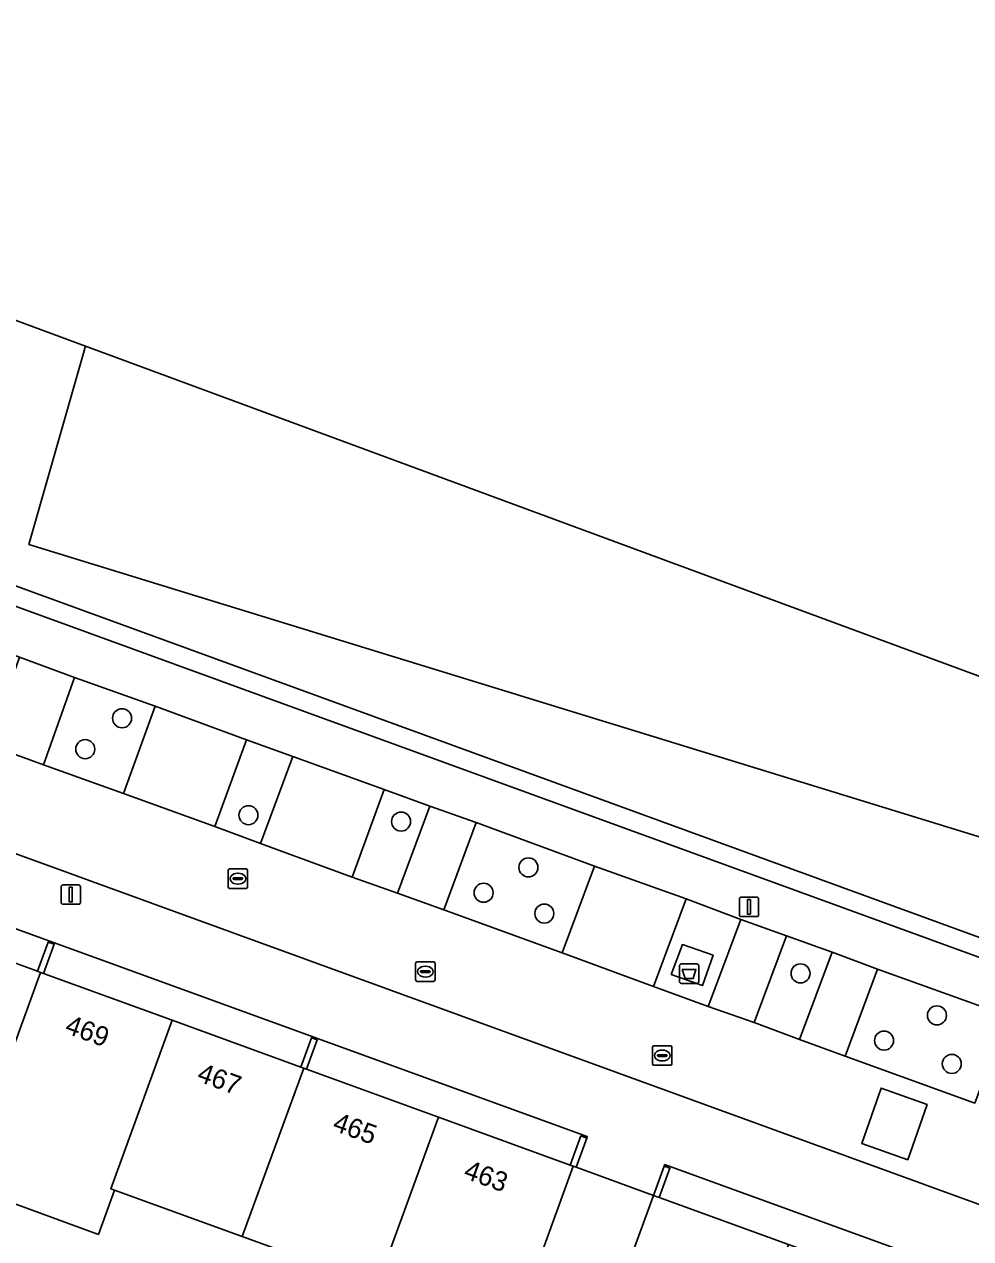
# Model space of a CAD drawing. Extents: x 155275 to 156265, y 382654 to 383635.
# Drawn here: x 155887 to 155935.7, y 383496.5 to 383559 of the extents above; entities that cross this region are included whole.
import ezdxf

# ---------------------------------------------------------------- set-up
doc = ezdxf.new("R2010")
doc.units = 0
for name, color, linetype in [('IMGEO_Afval_apart_plaats', 7, 'Continuous'), ('IMGEO_Berm_groen', 7, 'Continuous'), ('IMGEO_Boom', 7, 'Continuous'), ('IMGEO_Erf', 7, 'Continuous'), ('IMGEO_Groenvoorziening', 7, 'Continuous'), ('IMGEO_Lichtmast', 7, 'Continuous'), ('IMGEO_Loofbos', 7, 'Continuous'), ('IMGEO_Muur', 7, 'Continuous'), ('IMGEO_Pand', 7, 'Continuous'), ('IMGEO_Pand_nummerreeks', 7, 'Continuous'), ('IMGEO_Pand_overbouw', 7, 'Continuous'), ('IMGEO_Parkeervlak_gesloten', 7, 'Continuous'), ('IMGEO_Rijbaan_lokaal_gesloten', 7, 'Continuous'), ('IMGEO_Rioolput', 7, 'Continuous'), ('IMGEO_Voetpad_gesloten', 7, 'Continuous'), ('IMGEO_Voetpad_open', 7, 'Continuous')]:
    doc.layers.add(name, color=color, linetype=linetype)

msp = doc.modelspace()

# ---------------------------------------------------------------- linework, layer by layer
at = {"layer": 'IMGEO_Afval_apart_plaats'}
for p, q in [((155920.735, 383509.745), (155920.735, 383510.545)), ((155920.735, 383510.545), (155920.735, 383509.745)), ((155920.835, 383510.645), (155921.625, 383510.645)), ((155921.625, 383510.645), (155920.835, 383510.645)), ((155921.725, 383510.545), (155921.725, 383509.745)), ((155921.725, 383509.745), (155921.725, 383510.545)), ((155921.625, 383509.645), (155920.835, 383509.645)), ((155920.835, 383509.645), (155921.625, 383509.645))]:
    msp.add_line(p, q, dxfattribs=at)
msp.add_lwpolyline([(155920.878, 383510.359), (155921.582, 383510.359), (155921.433, 383509.889), (155921.027, 383509.889), (155920.878, 383510.359)], dxfattribs=at)
for centre, start, end in [((155920.835, 383510.545), 90, 180), ((155920.835, 383510.545), 90, 180), ((155921.625, 383510.545), 0, 90), ((155921.625, 383510.545), 360, 90), ((155920.835, 383509.745), 180, 270), ((155920.835, 383509.745), 180, 270), ((155921.625, 383509.745), 270, 0), ((155921.625, 383509.745), 270, 0)]:
    msp.add_arc(centre, 0.1, start, end, dxfattribs=at)
at = {"layer": 'IMGEO_Berm_groen'}
for points in [[(155907.9, 383518.756), (155905.546, 383519.61), (155903.907, 383515.112), (155906.237, 383514.281)], [(155916.374, 383515.674), (155910.273, 383517.916), (155908.612, 383513.427), (155914.698, 383511.208)], [(155928.598, 383511.243), (155926.241, 383512.095), (155924.576, 383507.633), (155926.911, 383506.765)], [(155937.607, 383507.978), (155930.919, 383510.384), (155929.262, 383505.909), (155935.921, 383503.486)]]:
    msp.add_lwpolyline(points, close=True, dxfattribs=at)
at = {"layer": 'IMGEO_Boom'}
for centre in [(155892.066, 383523.276), (155890.174, 383521.688), (155898.567, 383518.293), (155906.416, 383517.963), (155912.967, 383515.609), (155910.663, 383514.306), (155913.786, 383513.234), (155926.963, 383510.159), (155933.978, 383508), (155931.257, 383506.703), (155934.742, 383505.504)]:
    msp.add_circle(centre, 0.489, dxfattribs=at)
at = {"layer": 'IMGEO_Erf'}
msp.add_lwpolyline([(155876.4, 383516.155), (155876.378, 383516.095), (155876.678, 383515.985), (155876.128, 383514.483), (155881.297, 383512.603), (155887.725, 383510.265), (155888.272, 383511.768), (155888.573, 383511.659), (155888.026, 383510.155), (155894.642, 383507.749), (155901.257, 383505.342), (155901.804, 383506.845), (155902.105, 383506.735), (155901.558, 383505.232), (155908.338, 383502.766), (155915.118, 383500.299), (155915.665, 383501.803), (155915.966, 383501.694), (155915.995, 383501.773)], close=True, dxfattribs=at)
for points in [[(155905.191, 383494.116), (155898.245, 383496.633), (155891.686, 383499.01), (155890.854, 383496.739), (155890.662, 383496.809), (155883.885, 383499.291), (155883.647, 383499.378), (155884.477, 383501.643), (155878.135, 383503.966), (155877.309, 383501.71), (155871.844, 383503.711), (155871.642, 383502.955), (155869.474, 383494.842)], [(155950.508, 383489.236), (155919.972, 383500.328), (155919.942, 383500.247), (155920.242, 383500.138), (155919.695, 383498.635), (155926.344, 383496.216), (155932.992, 383493.797), (155933.539, 383495.301), (155933.84, 383495.191), (155933.293, 383493.688), (155939.914, 383491.279)]]:
    msp.add_lwpolyline(points, dxfattribs=at)
at = {"layer": 'IMGEO_Groenvoorziening'}
for points in [[(155890.193, 383542.405), (155882.581, 383545.215)], [(156077.613, 383392.955), (156060.906, 383377.872), (156033.643, 383417.396), (156029.627, 383419.53), (156026.666, 383422.619), (156024.014, 383425.859), (156021.583, 383429.16), (156019.834, 383431.785), (156017.964, 383435.163), (156016.546, 383438.011), (156015.933, 383441.442), (156016.071, 383442.87), (156015.918, 383443.091), (156010.766, 383450.56), (156010.491, 383449.896), (155989.351, 383464.352), (155992.741, 383476.69), (155966.951, 383514.078), (155939.575, 383524.181), (155936.941, 383516.936), (155887.28, 383532.207), (155890.193, 383542.405)], [(155860.774, 383539.484), (155872.009, 383535.388), (155874.61, 383534.44), (155879.334, 383532.718), (155948.02, 383507.678), (155961.313, 383502.832), (156024.216, 383410.791), (156045.134, 383380.182), (156062.326, 383354.842), (156061.594, 383354.31), (156061.773, 383354.047), (156065.694, 383357.527)]]:
    msp.add_lwpolyline(points, dxfattribs=at)
for points in [[(155892.149, 383519.402), (155893.766, 383523.891), (155889.623, 383525.377), (155888.031, 383520.878)], [(155899.194, 383516.831), (155900.852, 383521.314), (155898.46, 383522.175), (155896.846, 383517.719)]]:
    msp.add_lwpolyline(points, close=True, dxfattribs=at)
at = {"layer": 'IMGEO_Lichtmast'}
for p, q in [((155888.933, 383513.811), (155888.933, 383514.611)), ((155888.933, 383514.611), (155888.933, 383513.811)), ((155889.033, 383514.711), (155889.823, 383514.711)), ((155889.823, 383514.711), (155889.033, 383514.711)), ((155889.923, 383514.611), (155889.923, 383513.811)), ((155889.923, 383513.811), (155889.923, 383514.611)), ((155889.823, 383513.711), (155889.033, 383513.711)), ((155889.033, 383513.711), (155889.823, 383513.711)), ((155923.817, 383513.178), (155923.817, 383513.978)), ((155923.817, 383513.978), (155923.817, 383513.178)), ((155923.917, 383514.078), (155924.707, 383514.078)), ((155924.707, 383514.078), (155923.917, 383514.078)), ((155924.807, 383513.978), (155924.807, 383513.178)), ((155924.807, 383513.178), (155924.807, 383513.978)), ((155924.707, 383513.078), (155923.917, 383513.078)), ((155923.917, 383513.078), (155924.707, 383513.078))]:
    msp.add_line(p, q, dxfattribs=at)
for points in [[(155889.353, 383514.586), (155889.503, 383514.586), (155889.503, 383513.836), (155889.353, 383513.836), (155889.353, 383514.586)], [(155924.237, 383513.953), (155924.387, 383513.953), (155924.387, 383513.203), (155924.237, 383513.203), (155924.237, 383513.953)]]:
    msp.add_lwpolyline(points, dxfattribs=at)
for centre, start, end in [((155889.033, 383514.611), 90, 180), ((155889.033, 383514.611), 90, 180), ((155889.823, 383514.611), 0, 90), ((155889.823, 383514.611), 360, 90), ((155889.033, 383513.811), 180, 270), ((155889.033, 383513.811), 180, 270), ((155889.823, 383513.811), 270, 0), ((155889.823, 383513.811), 270, 0), ((155923.917, 383513.978), 90, 180), ((155923.917, 383513.978), 90, 180), ((155924.707, 383513.978), 0, 90), ((155924.707, 383513.978), 360, 90), ((155923.917, 383513.178), 180, 270), ((155923.917, 383513.178), 180, 270), ((155924.707, 383513.178), 270, 0), ((155924.707, 383513.178), 270, 0)]:
    msp.add_arc(centre, 0.1, start, end, dxfattribs=at)
at = {"layer": 'IMGEO_Loofbos'}
msp.add_lwpolyline([(155939.575, 383524.181), (155890.193, 383542.405), (155887.28, 383532.207), (155936.941, 383516.936)], close=True, dxfattribs=at)
at = {"layer": 'IMGEO_Muur'}
for points in [[(155853.664, 383555.887), (155849.008, 383542.715), (155933.682, 383511.885), (155960.607, 383502.077), (156005.367, 383436.549), (156022.591, 383411.367), (156024.216, 383410.791), (155961.313, 383502.832), (155948.02, 383507.678), (155879.334, 383532.718), (155874.61, 383534.44), (155872.009, 383535.388), (155860.774, 383539.484), (155850.28, 383543.31), (155854.71, 383555.5)], [(155887.725, 383510.265), (155887.876, 383510.21), (155888.026, 383510.155), (155888.573, 383511.659), (155888.272, 383511.768)], [(155902.105, 383506.735), (155901.804, 383506.845), (155901.257, 383505.342), (155901.408, 383505.287), (155901.558, 383505.232)], [(155915.118, 383500.299), (155915.269, 383500.245), (155915.419, 383500.19), (155915.966, 383501.694), (155915.665, 383501.803)], [(155919.394, 383498.744), (155919.695, 383498.635), (155920.242, 383500.138), (155919.942, 383500.247)]]:
    msp.add_lwpolyline(points, close=True, dxfattribs=at)
at = {"layer": 'IMGEO_Pand'}
for points in [[(155887.876, 383510.21), (155887.725, 383510.265), (155881.297, 383512.603), (155878.135, 383503.966), (155884.477, 383501.643), (155884.713, 383501.557)], [(155894.642, 383507.749), (155888.026, 383510.155), (155887.876, 383510.21), (155884.713, 383501.557), (155884.477, 383501.643), (155883.647, 383499.378), (155883.885, 383499.291), (155890.662, 383496.809), (155890.854, 383496.739), (155891.686, 383499.01), (155891.489, 383499.081)], [(155901.408, 383505.287), (155901.257, 383505.342), (155894.642, 383507.749), (155891.489, 383499.081), (155891.686, 383499.01), (155898.245, 383496.633)], [(155908.338, 383502.766), (155901.558, 383505.232), (155901.408, 383505.287), (155898.245, 383496.633), (155905.191, 383494.116)], [(155915.269, 383500.245), (155915.118, 383500.299), (155908.338, 383502.766), (155905.191, 383494.116), (155912.138, 383491.599)], [(155926.344, 383496.216), (155919.695, 383498.635), (155919.394, 383498.744), (155916.249, 383490.113), (155915.424, 383487.847), (155922.38, 383485.324), (155922.62, 383485.237), (155923.026, 383486.355), (155922.787, 383486.442)]]:
    msp.add_lwpolyline(points, close=True, dxfattribs=at)
at = {"layer": 'IMGEO_Pand_overbouw'}
msp.add_lwpolyline([(155912.138, 383491.599), (155912.368, 383491.516), (155916.249, 383490.113), (155919.394, 383498.744), (155915.419, 383500.19), (155915.269, 383500.245)], close=True, dxfattribs=at)
at = {"layer": 'IMGEO_Parkeervlak_gesloten'}
for points in [[(155889.623, 383525.377), (155886.797, 383526.411), (155885.193, 383521.913), (155888.031, 383520.878)], [(155898.46, 383522.175), (155893.766, 383523.891), (155892.149, 383519.402), (155896.846, 383517.719)], [(155905.546, 383519.61), (155900.852, 383521.314), (155899.194, 383516.831), (155903.907, 383515.112)], [(155910.273, 383517.916), (155907.9, 383518.756), (155906.237, 383514.281), (155908.612, 383513.427)], [(155921.086, 383513.986), (155916.374, 383515.674), (155914.698, 383511.208), (155919.397, 383509.489)], [(155926.241, 383512.095), (155923.885, 383512.933), (155922.214, 383508.462), (155924.576, 383507.633)], [(155930.919, 383510.384), (155928.598, 383511.243), (155926.911, 383506.765), (155929.262, 383505.909)]]:
    msp.add_lwpolyline(points, close=True, dxfattribs=at)
at = {"layer": 'IMGEO_Rijbaan_lokaal_gesloten'}
for points in [[(155853.664, 383555.887), (155848.443, 383557.813), (155839.582, 383533.423), (155873.88, 383520.938), (155953.014, 383492.142), (155990.266, 383437.67), (156009.401, 383409.628), (156027.144, 383383.663), (156049.518, 383350.943)], [(155935.921, 383503.486), (155929.262, 383505.909), (155926.911, 383506.765), (155924.576, 383507.633), (155922.214, 383508.462), (155919.397, 383509.489), (155914.698, 383511.208), (155908.612, 383513.427), (155906.237, 383514.281), (155903.907, 383515.112), (155899.194, 383516.831), (155896.846, 383517.719), (155892.149, 383519.402), (155888.031, 383520.878), (155885.193, 383521.913), (155882.749, 383522.805), (155875.717, 383525.393), (155848.627, 383535.234), (155846.417, 383536.037), (155847.23, 383538.272), (155848.068, 383540.574), (155848.211, 383540.522), (155849.008, 383542.715), (155853.664, 383555.887)]]:
    msp.add_lwpolyline(points, dxfattribs=at)
msp.add_lwpolyline([(155931.103, 383504.257), (155933.473, 383503.409), (155932.473, 383500.58), (155930.108, 383501.411)], close=True, dxfattribs=at)
at = {"layer": 'IMGEO_Rioolput'}
for p, q in [((155897.6, 383515.53), (155898.452, 383515.53)), ((155897.525, 383514.604), (155897.525, 383515.456)), ((155897.784, 383515.024), (155897.784, 383515.036)), ((155898.222, 383514.987), (155897.824, 383514.987)), ((155897.827, 383515.073), (155898.225, 383515.073)), ((155898.013, 383515.31), (155898.038, 383515.31)), ((155898.268, 383515.036), (155898.268, 383515.024)), ((155898.526, 383515.456), (155898.526, 383514.604)), ((155898.452, 383514.53), (155897.6, 383514.53)), ((155898.036, 383514.75), (155898.011, 383514.75)), ((155907.166, 383509.823), (155907.166, 383510.675)), ((155907.241, 383510.749), (155908.093, 383510.749)), ((155908.167, 383510.675), (155908.167, 383509.823)), ((155907.425, 383510.243), (155907.425, 383510.255)), ((155907.863, 383510.206), (155907.465, 383510.206)), ((155907.468, 383510.292), (155907.866, 383510.292)), ((155907.677, 383509.969), (155907.652, 383509.969)), ((155907.654, 383510.529), (155907.679, 383510.529)), ((155907.909, 383510.255), (155907.909, 383510.243)), ((155908.093, 383509.749), (155907.241, 383509.749)), ((155919.349, 383505.509), (155919.349, 383506.361)), ((155919.424, 383506.435), (155920.276, 383506.435)), ((155919.837, 383506.215), (155919.862, 383506.215)), ((155920.35, 383506.361), (155920.35, 383505.509)), ((155919.608, 383505.929), (155919.608, 383505.941)), ((155920.046, 383505.892), (155919.648, 383505.892)), ((155919.651, 383505.978), (155920.049, 383505.978)), ((155919.86, 383505.655), (155919.835, 383505.655)), ((155920.092, 383505.941), (155920.092, 383505.929)), ((155920.276, 383505.435), (155919.424, 383505.435))]:
    msp.add_line(p, q, dxfattribs=at)
for points in [[(155897.6, 383515.53), (155898.452, 383515.53)], [(155897.525, 383514.604), (155897.525, 383515.456)], [(155898.526, 383515.456), (155898.526, 383514.604)], [(155898.452, 383514.53), (155897.6, 383514.53)], [(155907.166, 383509.823), (155907.166, 383510.675)], [(155907.241, 383510.749), (155908.093, 383510.749)], [(155908.167, 383510.675), (155908.167, 383509.823)], [(155908.093, 383509.749), (155907.241, 383509.749)], [(155919.349, 383505.509), (155919.349, 383506.361)], [(155919.424, 383506.435), (155920.276, 383506.435)], [(155920.35, 383506.361), (155920.35, 383505.509)], [(155920.276, 383505.435), (155919.424, 383505.435)]]:
    msp.add_lwpolyline(points, dxfattribs=at)
for centre, radius, start, end in [((155897.602, 383515.454), 0.0765, 91.55205, 178.44795), ((155897.602, 383515.454), 0.0765, 91.55205, 178.44795), ((155898.45, 383515.454), 0.0765, 1.55205, 88.44795), ((155898.45, 383515.454), 0.0765, 1.55205, 88.44795), ((155897.824, 383515.033), 0.0403, 85.87752, 175.75265), ((155897.821, 383515.023), 0.0366, 178.93798, 274.71019), ((155898.225, 383515.03), 0.043, 264.86636, 352.45326), ((155898.229, 383515.035), 0.0386, 1.73085, 96.63898), ((155897.602, 383514.606), 0.0765, 181.55205, 268.44795), ((155897.602, 383514.606), 0.0765, 181.55205, 268.44795), ((155898.45, 383514.606), 0.0765, 271.55205, 358.44795), ((155898.45, 383514.606), 0.0765, 271.55205, 358.44795), ((155907.243, 383510.673), 0.0765, 91.55205, 178.44795), ((155907.243, 383510.673), 0.0765, 91.55205, 178.44795), ((155908.091, 383510.673), 0.0765, 1.55205, 88.44795), ((155908.091, 383510.673), 0.0765, 1.55205, 88.44795), ((155907.465, 383510.252), 0.0403, 85.87752, 175.75265), ((155907.462, 383510.242), 0.0366, 178.93798, 274.71019), ((155907.866, 383510.249), 0.043, 264.86636, 352.45326), ((155907.87, 383510.254), 0.0386, 1.73085, 96.63898), ((155907.243, 383509.825), 0.0765, 181.55205, 268.44795), ((155907.243, 383509.825), 0.0765, 181.55205, 268.44795), ((155908.091, 383509.825), 0.0765, 271.55205, 358.44795), ((155908.091, 383509.825), 0.0765, 271.55205, 358.44795), ((155919.426, 383506.359), 0.0765, 91.55205, 178.44795), ((155919.426, 383506.359), 0.0765, 91.55205, 178.44795), ((155920.274, 383506.359), 0.0765, 1.55205, 88.44795), ((155920.274, 383506.359), 0.0765, 1.55205, 88.44795), ((155919.648, 383505.938), 0.0403, 85.87752, 175.75265), ((155919.645, 383505.928), 0.0366, 178.93798, 274.71019), ((155920.049, 383505.935), 0.043, 264.86636, 352.45326), ((155920.053, 383505.94), 0.0386, 1.73085, 96.63898), ((155919.426, 383505.511), 0.0765, 181.55205, 268.44795), ((155919.426, 383505.511), 0.0765, 181.55205, 268.44795), ((155920.274, 383505.511), 0.0765, 271.55205, 358.44795), ((155920.274, 383505.511), 0.0765, 271.55205, 358.44795)]:
    msp.add_arc(centre, radius, start, end, dxfattribs=at)
for centre, major_axis, ratio, start_param, end_param in [((155898.012, 383515.03), (-0.387, 0.002), 0.722429, 4.712389, 7.853982), ((155898.037, 383515.03), (-0.39, 0.002), 0.717154, 1.570796, 4.712389), ((155907.653, 383510.249), (-0.387, 0.002), 0.722429, 4.712389, 7.853982), ((155907.678, 383510.249), (-0.39, 0.002), 0.717154, 1.570796, 4.712389), ((155919.836, 383505.935), (-0.387, 0.002), 0.722429, 4.712389, 7.853982), ((155919.861, 383505.935), (-0.39, 0.002), 0.717154, 1.570796, 4.712389)]:
    msp.add_ellipse(centre, major_axis=major_axis, ratio=ratio, start_param=start_param, end_param=end_param, dxfattribs=at)
at = {"layer": 'IMGEO_Voetpad_gesloten'}
msp.add_lwpolyline([(155960.607, 383502.077), (155933.682, 383511.885), (155849.008, 383542.715), (155848.211, 383540.522), (155848.237, 383540.512), (155877.334, 383529.881), (155884.38, 383527.321), (155886.797, 383526.411), (155889.623, 383525.377), (155893.766, 383523.891), (155898.46, 383522.175), (155900.852, 383521.314), (155905.546, 383519.61), (155907.9, 383518.756), (155910.273, 383517.916), (155916.374, 383515.674), (155921.086, 383513.986), (155923.885, 383512.933), (155926.241, 383512.095), (155928.598, 383511.243), (155930.919, 383510.384), (155937.607, 383507.978)], dxfattribs=at)
msp.add_lwpolyline([(155920.311, 383510.097), (155921.913, 383509.534), (155922.465, 383511.092), (155920.892, 383511.642)], close=True, dxfattribs=at)
at = {"layer": 'IMGEO_Voetpad_open'}
for points in [[(156049.518, 383350.943), (156027.144, 383383.663), (156009.401, 383409.628), (155990.266, 383437.67), (155953.014, 383492.142), (155873.88, 383520.938), (155839.582, 383533.423), (155848.443, 383557.813), (155845.338, 383558.959)], [(155835.25, 383531.107), (155856.569, 383523.296), (155872.67, 383517.51), (155876.4, 383516.155), (155915.995, 383501.773), (155915.966, 383501.694), (155915.419, 383500.19), (155915.269, 383500.245), (155912.138, 383491.599), (155912.368, 383491.516), (155911.546, 383489.252), (155915.413, 383487.817), (155915.424, 383487.847), (155916.249, 383490.113), (155919.394, 383498.744), (155919.942, 383500.247), (155919.972, 383500.328), (155950.508, 383489.236), (155972.138, 383457.579), (155987.402, 383435.238), (155987.465, 383435.146), (155988.195, 383434.074), (155990.737, 383430.344)]]:
    msp.add_lwpolyline(points, dxfattribs=at)
for points in [[(155922.214, 383508.462), (155923.885, 383512.933), (155921.086, 383513.986), (155919.397, 383509.489)], [(155920.311, 383510.097), (155920.892, 383511.642), (155922.465, 383511.092), (155921.913, 383509.534)], [(155930.108, 383501.411), (155932.473, 383500.58), (155933.473, 383503.409), (155931.103, 383504.257)]]:
    msp.add_lwpolyline(points, close=True, dxfattribs=at)

# ---------------------------------------------------------------- texts
at = {"layer": 'IMGEO_Pand_nummerreeks'}
for s, p in [('469', (155889.073, 383507.114)), ('467', (155895.866, 383504.643)), ('465', (155902.84, 383502.105)), ('463', (155909.579, 383499.654))]:
    msp.add_text(s, height=1, rotation=340.0095, dxfattribs=at).set_placement(p)

doc.saveas('drawing.dxf')
